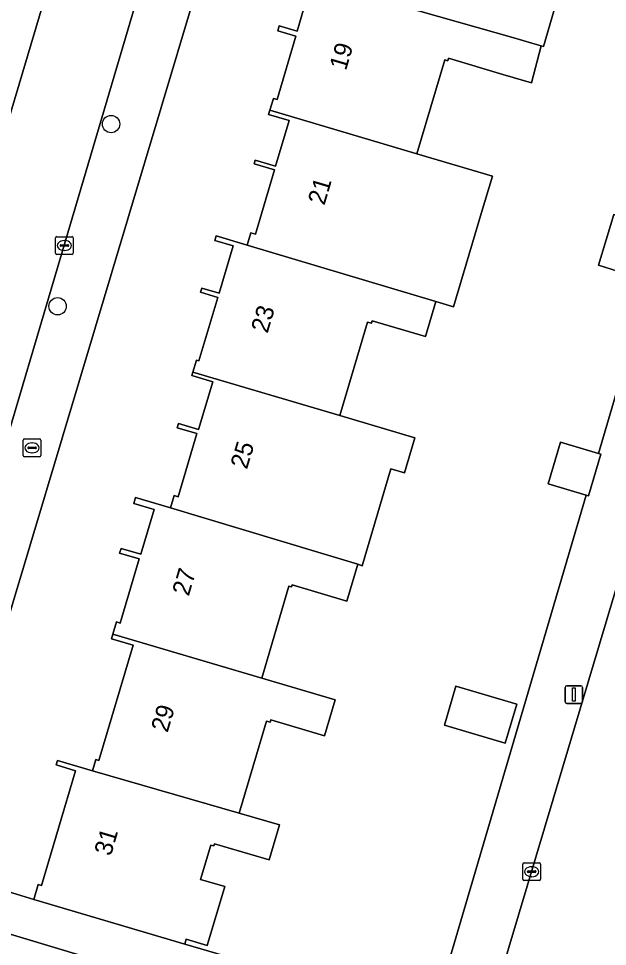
# Model space of a CAD drawing. Extents: x 162184 to 163154, y 385507 to 386516.
# Drawn here: x 162679.2 to 162712.4, y 386037 to 386089.3 of the extents above; entities that cross this region are included whole.
import ezdxf

# ---------------------------------------------------------------- set-up
doc = ezdxf.new("R2010")
doc.units = 0
for name, color, linetype in [('IMGEO_Boom', 7, 'Continuous'), ('IMGEO_Brandkraan', 7, 'Continuous'), ('IMGEO_Erf', 7, 'Continuous'), ('IMGEO_Groenvoorziening', 7, 'Continuous'), ('IMGEO_Kolk', 7, 'Continuous'), ('IMGEO_Lichtmast', 7, 'Continuous'), ('IMGEO_Pand', 7, 'Continuous'), ('IMGEO_Pand_nummerreeks', 7, 'Continuous'), ('IMGEO_Parkeervlak_open', 7, 'Continuous'), ('IMGEO_Rijbaan_lokaal_open', 7, 'Continuous'), ('IMGEO_Voetpad_open', 7, 'Continuous')]:
    doc.layers.add(name, color=color, linetype=linetype)

msp = doc.modelspace()

# ---------------------------------------------------------------- linework, layer by layer
at = {"layer": 'IMGEO_Boom'}
for centre in [(162684.416, 386083.376), (162681.398, 386073.091)]:
    msp.add_circle(centre, 0.489, dxfattribs=at)
at = {"layer": 'IMGEO_Brandkraan'}
for p, q in [((162679.458, 386064.675), (162679.458, 386065.527)), ((162679.533, 386065.601), (162680.385, 386065.601)), ((162679.717, 386065.095), (162679.717, 386065.107)), ((162679.76, 386065.144), (162680.158, 386065.144)), ((162679.946, 386065.381), (162679.971, 386065.381)), ((162680.201, 386065.107), (162680.201, 386065.095)), ((162680.459, 386065.527), (162680.459, 386064.675)), ((162680.385, 386064.601), (162679.533, 386064.601)), ((162680.155, 386065.058), (162679.757, 386065.058)), ((162679.969, 386064.821), (162679.944, 386064.821))]:
    msp.add_line(p, q, dxfattribs=at)
for points in [[(162679.458, 386064.675), (162679.458, 386065.527)], [(162679.533, 386065.601), (162680.385, 386065.601)], [(162680.459, 386065.527), (162680.459, 386064.675)], [(162680.385, 386064.601), (162679.533, 386064.601)]]:
    msp.add_lwpolyline(points, dxfattribs=at)
for centre, radius, start, end in [((162679.535, 386065.525), 0.0765, 91.552, 178.448), ((162679.535, 386065.525), 0.0765, 91.552, 178.448), ((162679.757, 386065.104), 0.0403, 85.8775, 175.7526), ((162680.162, 386065.106), 0.0386, 1.7309, 96.639), ((162680.383, 386065.525), 0.0765, 1.552, 88.448), ((162680.383, 386065.525), 0.0765, 1.552, 88.448), ((162679.535, 386064.677), 0.0765, 181.552, 268.448), ((162679.535, 386064.677), 0.0765, 181.552, 268.448), ((162679.754, 386065.094), 0.0366, 178.938, 274.7102), ((162680.158, 386065.101), 0.043, 264.8664, 352.4533), ((162680.383, 386064.677), 0.0765, 271.552, 358.448), ((162680.383, 386064.677), 0.0765, 271.552, 358.448)]:
    msp.add_arc(centre, radius, start, end, dxfattribs=at)
for centre, major_axis, ratio, start_param, end_param in [((162679.945, 386065.101), (-0.387, 0.002), 0.722429, 4.712389, 7.853982), ((162679.97, 386065.101), (-0.39, 0.002), 0.717154, 1.570796, 4.712389)]:
    msp.add_ellipse(centre, major_axis=major_axis, ratio=ratio, start_param=start_param, end_param=end_param, dxfattribs=at)
at = {"layer": 'IMGEO_Erf'}
for points in [[(162714.781, 386074.502), (162711.92, 386075.404), (162712.775, 386078.28), (162715.637, 386077.378), (162717.814, 386084.744), (162715.905, 386085.309), (162716.455, 386087.166), (162718.363, 386086.601), (162721.377, 386096.799)], [(162710.979, 386095.176), (162708.81, 386087.747), (162708.688, 386087.783), (162708.135, 386085.696), (162706.527, 386086.173), (162703.45, 386087.085), (162703.409, 386086.947), (162703.238, 386086.998), (162701.668, 386081.701), (162705.929, 386080.439), (162705.32, 386078.384), (162703.743, 386073.063), (162702.738, 386073.361), (162702.151, 386071.379), (162699.155, 386072.267), (162699.116, 386072.137), (162698.888, 386072.204), (162697.324, 386066.925), (162701.556, 386065.67), (162700.969, 386063.689), (162700.2, 386063.917), (162698.58, 386058.449), (162698.343, 386058.534), (162697.725, 386056.447), (162694.636, 386057.362), (162694.604, 386057.252), (162694.452, 386057.297), (162692.913, 386052.101), (162697.052, 386050.873), (162696.455, 386048.857), (162693.431, 386049.753), (162693.392, 386049.62), (162693.186, 386049.681), (162691.648, 386044.491), (162693.926, 386043.816), (162693.342, 386041.845), (162690.245, 386042.762), (162690.208, 386042.636), (162690.039, 386042.685), (162689.465, 386040.746), (162690.827, 386040.343), (162689.841, 386037.012), (162688.652, 386037.364), (162688.571, 386037.088), (162700.828, 386033.514)], [(162690.004, 386093.566), (162675.165, 386044.035)], [(162690.433, 386073.596), (162689.464, 386073.883), (162689.534, 386074.119), (162690.507, 386073.831), (162691.297, 386076.497), (162690.267, 386076.802), (162690.343, 386077.061), (162692.099, 386076.541), (162692.304, 386077.233), (162692.562, 386077.157), (162693.638, 386080.791), (162692.489, 386081.131), (162692.549, 386081.335), (162693.693, 386080.996), (162694.455, 386083.567), (162693.306, 386083.908), (162693.378, 386084.153), (162693.576, 386084.822), (162693.783, 386084.761), (162694.843, 386088.34), (162693.817, 386088.644), (162693.9, 386088.922), (162694.909, 386088.623), (162695.675, 386091.207)], [(162703.157, 386035.017), (162711.228, 386062.433), (162709.084, 386063.069), (162709.779, 386065.415), (162711.919, 386064.781), (162714.781, 386074.502)], [(162676.122, 386040.818), (162680.051, 386039.612), (162680.3, 386040.45), (162680.496, 386040.392), (162682.417, 386046.879), (162681.324, 386047.203), (162681.4, 386047.457), (162683.361, 386046.876), (162683.55, 386047.515), (162683.728, 386047.462), (162685.656, 386053.97), (162684.445, 386054.328), (162684.52, 386054.583), (162684.725, 386055.275), (162684.932, 386055.214), (162686.004, 386058.833), (162684.899, 386059.16), (162684.978, 386059.427), (162686.097, 386059.096), (162686.847, 386061.627), (162685.698, 386061.968), (162685.795, 386062.296), (162687.766, 386061.712), (162687.972, 386062.409), (162688.204, 386062.34), (162689.26, 386065.907), (162688.142, 386066.239), (162688.215, 386066.484), (162689.354, 386066.146), (162690.148, 386068.827), (162688.971, 386069.176), (162689.031, 386069.378), (162689.23, 386070.051), (162689.371, 386070.009), (162690.433, 386073.596)]]:
    msp.add_lwpolyline(points, dxfattribs=at)
msp.add_lwpolyline([(162703.875, 386051.656), (162707.304, 386050.641), (162706.649, 386048.429), (162703.22, 386049.445)], close=True, dxfattribs=at)
at = {"layer": 'IMGEO_Groenvoorziening'}
msp.add_lwpolyline([(162758.68, 386072.273), (162717.31, 386043.615), (162714.555, 386044.411), (162720.628, 386063.888), (162718.301, 386064.593), (162715.39, 386065.474), (162705.881, 386033.637)], dxfattribs=at)
at = {"layer": 'IMGEO_Kolk'}
for p, q in [((162681.282, 386076.094), (162681.282, 386076.946)), ((162681.357, 386077.02), (162682.209, 386077.02)), ((162681.77, 386076.8), (162681.795, 386076.8)), ((162682.283, 386076.946), (162682.283, 386076.094)), ((162681.541, 386076.514), (162681.541, 386076.526)), ((162681.979, 386076.477), (162681.581, 386076.477)), ((162681.584, 386076.563), (162681.982, 386076.563)), ((162681.793, 386076.24), (162681.768, 386076.24)), ((162682.025, 386076.526), (162682.025, 386076.514)), ((162682.209, 386076.02), (162681.357, 386076.02)), ((162707.647, 386040.753), (162707.647, 386041.605)), ((162707.722, 386041.679), (162708.574, 386041.679)), ((162708.648, 386041.605), (162708.648, 386040.753)), ((162707.906, 386041.173), (162707.906, 386041.185)), ((162708.344, 386041.136), (162707.946, 386041.136)), ((162707.949, 386041.222), (162708.347, 386041.222)), ((162708.135, 386041.459), (162708.16, 386041.459)), ((162708.39, 386041.185), (162708.39, 386041.173)), ((162708.574, 386040.679), (162707.722, 386040.679)), ((162708.158, 386040.899), (162708.133, 386040.899))]:
    msp.add_line(p, q, dxfattribs=at)
for points in [[(162681.282, 386076.094), (162681.282, 386076.946)], [(162681.357, 386077.02), (162682.209, 386077.02)], [(162682.283, 386076.946), (162682.283, 386076.094)], [(162682.209, 386076.02), (162681.357, 386076.02)], [(162707.647, 386040.753), (162707.647, 386041.605)], [(162707.722, 386041.679), (162708.574, 386041.679)], [(162708.648, 386041.605), (162708.648, 386040.753)], [(162708.574, 386040.679), (162707.722, 386040.679)]]:
    msp.add_lwpolyline(points, dxfattribs=at)
for centre, radius, start, end in [((162681.359, 386076.944), 0.0765, 91.552, 178.448), ((162681.359, 386076.944), 0.0765, 91.552, 178.448), ((162682.207, 386076.944), 0.0765, 1.552, 88.448), ((162682.207, 386076.944), 0.0765, 1.552, 88.448), ((162681.581, 386076.523), 0.0403, 85.8775, 175.7526), ((162681.578, 386076.513), 0.0366, 178.938, 274.7102), ((162681.982, 386076.52), 0.043, 264.8664, 352.4533), ((162681.986, 386076.525), 0.0386, 1.7309, 96.639), ((162681.359, 386076.096), 0.0765, 181.552, 268.448), ((162681.359, 386076.096), 0.0765, 181.552, 268.448), ((162682.207, 386076.096), 0.0765, 271.552, 358.448), ((162682.207, 386076.096), 0.0765, 271.552, 358.448), ((162707.724, 386041.603), 0.0765, 91.552, 178.448), ((162707.724, 386041.603), 0.0765, 91.552, 178.448), ((162708.572, 386041.603), 0.0765, 1.552, 88.448), ((162708.572, 386041.603), 0.0765, 1.552, 88.448), ((162707.946, 386041.182), 0.0403, 85.8775, 175.7526), ((162707.943, 386041.172), 0.0366, 178.938, 274.7102), ((162708.347, 386041.179), 0.043, 264.8664, 352.4533), ((162708.351, 386041.184), 0.0386, 1.7309, 96.639), ((162707.724, 386040.755), 0.0765, 181.552, 268.448), ((162707.724, 386040.755), 0.0765, 181.552, 268.448), ((162708.572, 386040.755), 0.0765, 271.552, 358.448), ((162708.572, 386040.755), 0.0765, 271.552, 358.448)]:
    msp.add_arc(centre, radius, start, end, dxfattribs=at)
for centre, major_axis, ratio, start_param, end_param in [((162681.769, 386076.52), (-0.387, 0.002), 0.722429, 4.712389, 7.853982), ((162681.794, 386076.52), (-0.39, 0.002), 0.717154, 1.570796, 4.712389), ((162708.134, 386041.179), (-0.387, 0.002), 0.722429, 4.712389, 7.853982), ((162708.159, 386041.179), (-0.39, 0.002), 0.717154, 1.570796, 4.712389)]:
    msp.add_ellipse(centre, major_axis=major_axis, ratio=ratio, start_param=start_param, end_param=end_param, dxfattribs=at)
at = {"layer": 'IMGEO_Lichtmast'}
for p, q in [((162710.032, 386050.774), (162710.032, 386051.574)), ((162710.032, 386051.574), (162710.032, 386050.774)), ((162710.132, 386051.674), (162710.922, 386051.674)), ((162710.922, 386051.674), (162710.132, 386051.674)), ((162711.022, 386051.574), (162711.022, 386050.774)), ((162711.022, 386050.774), (162711.022, 386051.574)), ((162710.922, 386050.674), (162710.132, 386050.674)), ((162710.132, 386050.674), (162710.922, 386050.674))]:
    msp.add_line(p, q, dxfattribs=at)
msp.add_lwpolyline([(162710.452, 386051.549), (162710.602, 386051.549), (162710.602, 386050.799), (162710.452, 386050.799), (162710.452, 386051.549)], dxfattribs=at)
for centre, start, end in [((162710.132, 386051.574), 90, 180), ((162710.132, 386051.574), 90, 180), ((162710.922, 386051.574), 0, 90), ((162710.922, 386051.574), 360, 90), ((162710.132, 386050.774), 180, 270), ((162710.132, 386050.774), 180, 270), ((162710.922, 386050.774), 270, 0), ((162710.922, 386050.774), 270, 0)]:
    msp.add_arc(centre, 0.1, start, end, dxfattribs=at)
at = {"layer": 'IMGEO_Pand'}
for points in [[(162710.979, 386095.176), (162710.353, 386095.361), (162697.802, 386099.075), (162697.692, 386098.702), (162698.877, 386098.351), (162698.078, 386095.654), (162696.892, 386096.006), (162696.835, 386095.814), (162698.015, 386095.464), (162696.933, 386091.807), (162696.7, 386091.879), (162696.51, 386091.27), (162707.139, 386088.24), (162708.155, 386087.94), (162708.688, 386087.783), (162708.81, 386087.747)], [(162708.688, 386087.783), (162708.155, 386087.94), (162707.139, 386088.24), (162696.51, 386091.27), (162694.727, 386091.798), (162694.643, 386091.513), (162695.675, 386091.207), (162694.909, 386088.623), (162693.9, 386088.922), (162693.817, 386088.644), (162694.843, 386088.34), (162693.783, 386084.761), (162693.576, 386084.822), (162693.378, 386084.153), (162701.668, 386081.701), (162703.238, 386086.998), (162703.409, 386086.947), (162703.45, 386087.085), (162706.527, 386086.173), (162708.135, 386085.696)], [(162701.668, 386081.701), (162693.378, 386084.153), (162693.306, 386083.908), (162694.455, 386083.567), (162693.693, 386080.996), (162692.549, 386081.335), (162692.489, 386081.131), (162693.638, 386080.791), (162692.562, 386077.157), (162692.304, 386077.233), (162692.099, 386076.541), (162702.738, 386073.361), (162703.743, 386073.063), (162705.32, 386078.384), (162705.929, 386080.439)], [(162715.637, 386077.378), (162712.775, 386078.28), (162711.92, 386075.404), (162714.781, 386074.502)], [(162702.738, 386073.361), (162692.099, 386076.541), (162690.343, 386077.061), (162690.267, 386076.802), (162691.297, 386076.497), (162690.507, 386073.831), (162689.534, 386074.119), (162689.464, 386073.883), (162690.433, 386073.596), (162689.371, 386070.009), (162689.23, 386070.051), (162689.031, 386069.378), (162697.324, 386066.925), (162698.888, 386072.204), (162699.116, 386072.137), (162699.155, 386072.267), (162702.151, 386071.379)], [(162701.556, 386065.67), (162697.324, 386066.925), (162689.031, 386069.378), (162688.971, 386069.176), (162690.148, 386068.827), (162689.354, 386066.146), (162688.215, 386066.484), (162688.142, 386066.239), (162689.26, 386065.907), (162688.204, 386062.34), (162687.972, 386062.409), (162687.766, 386061.712), (162696.076, 386059.205), (162698.343, 386058.534), (162698.58, 386058.449), (162700.2, 386063.917), (162700.969, 386063.689)], [(162711.919, 386064.781), (162709.779, 386065.415), (162709.084, 386063.069), (162711.228, 386062.433), (162711.346, 386062.398), (162712.041, 386064.745)], [(162692.913, 386052.101), (162694.452, 386057.297), (162694.604, 386057.252), (162694.636, 386057.362), (162697.725, 386056.447), (162698.343, 386058.534), (162696.076, 386059.205), (162687.766, 386061.712), (162685.795, 386062.296), (162685.698, 386061.968), (162686.847, 386061.627), (162686.097, 386059.096), (162684.978, 386059.427), (162684.899, 386059.16), (162686.004, 386058.833), (162684.932, 386055.214), (162684.725, 386055.275), (162684.52, 386054.583)], [(162684.52, 386054.583), (162684.445, 386054.328), (162685.656, 386053.97), (162683.728, 386047.462), (162683.55, 386047.515), (162683.361, 386046.876), (162691.648, 386044.491), (162693.186, 386049.681), (162693.392, 386049.62), (162693.431, 386049.753), (162696.455, 386048.857), (162697.052, 386050.873), (162692.913, 386052.101)], [(162703.22, 386049.445), (162706.649, 386048.429), (162707.304, 386050.641), (162703.875, 386051.656)], [(162690.039, 386042.685), (162690.208, 386042.636), (162690.245, 386042.762), (162693.342, 386041.845), (162693.926, 386043.816), (162691.648, 386044.491), (162683.361, 386046.876), (162681.4, 386047.457), (162681.324, 386047.203), (162682.417, 386046.879), (162680.496, 386040.392), (162680.3, 386040.45), (162680.051, 386039.612), (162688.571, 386037.088), (162688.652, 386037.364), (162689.841, 386037.012), (162690.827, 386040.343), (162689.465, 386040.746)]]:
    msp.add_lwpolyline(points, close=True, dxfattribs=at)
at = {"layer": 'IMGEO_Parkeervlak_open'}
msp.add_lwpolyline([(162686.463, 386035.313), (162675.766, 386038.532), (162675.556, 386038.602), (162675.134, 386038.773), (162674.729, 386038.982), (162674.344, 386039.226), (162673.983, 386039.504), (162673.648, 386039.813), (162673.342, 386040.15), (162673.067, 386040.513), (162672.826, 386040.9), (162672.704, 386041.141), (162670.528, 386033.7), (162684.772, 386029.534), (162685.618, 386032.425)], close=True, dxfattribs=at)
at = {"layer": 'IMGEO_Rijbaan_lokaal_open'}
msp.add_lwpolyline([(162687.061, 386094.431), (162682.265, 386095.831), (162662.333, 386028.923), (162665.258, 386028.052), (162668.184, 386027.181), (162671.109, 386026.31), (162674.035, 386025.44), (162676.96, 386024.569), (162679.886, 386023.698), (162682.811, 386022.827), (162684.772, 386029.534), (162670.528, 386033.7), (162672.704, 386041.141), (162672.62, 386041.307), (162672.451, 386041.73), (162672.321, 386042.167), (162672.23, 386042.613), (162672.18, 386043.066), (162672.17, 386043.522), (162672.201, 386043.976), (162672.273, 386044.426), (162672.384, 386044.868)], close=True, dxfattribs=at)
at = {"layer": 'IMGEO_Voetpad_open'}
for points in [[(162705.881, 386033.637), (162715.39, 386065.474), (162717.243, 386071.595), (162725.891, 386100.255), (162730.846, 386117.114)], [(162723.787, 386104.88), (162721.438, 386096.954), (162721.377, 386096.799), (162718.363, 386086.601), (162718.43, 386086.581), (162717.88, 386084.724), (162717.814, 386084.744), (162715.637, 386077.378), (162714.781, 386074.502), (162711.919, 386064.781), (162712.041, 386064.745), (162711.346, 386062.398), (162711.228, 386062.433), (162703.157, 386035.017)], [(162678.454, 386093.552), (162675.341, 386083.069), (162673.803, 386077.892), (162672.402, 386073.174), (162670.024, 386065.332), (162669.961, 386065.071), (162655.1, 386015.095), (162657.745, 386013.892), (162658.274, 386015.596), (162660.47, 386022.665), (162662.333, 386028.923), (162682.265, 386095.831)], [(162687.061, 386094.431), (162672.384, 386044.868), (162675.165, 386044.035), (162690.004, 386093.566)], [(162700.828, 386033.514), (162688.571, 386037.088), (162680.051, 386039.612), (162676.122, 386040.818)], [(162675.766, 386038.532), (162686.463, 386035.313)]]:
    msp.add_lwpolyline(points, dxfattribs=at)

# ---------------------------------------------------------------- texts
at = {"layer": 'IMGEO_Pand_nummerreeks'}
for s, rotation, p in [('19', 73.6423, (162697.669, 386086.354)), ('21', 73.5471, (162696.452, 386078.749)), ('23', 73.4662, (162693.243, 386071.527)), ('25', 73.3157, (162692.081, 386063.85)), ('27', 73.3737, (162688.795, 386056.69)), ('29', 73.498, (162687.603, 386048.992)), ('31', 73.5048, (162684.399, 386042.02))]:
    msp.add_text(s, height=1, rotation=rotation, dxfattribs=at).set_placement(p)

doc.saveas('drawing.dxf')
